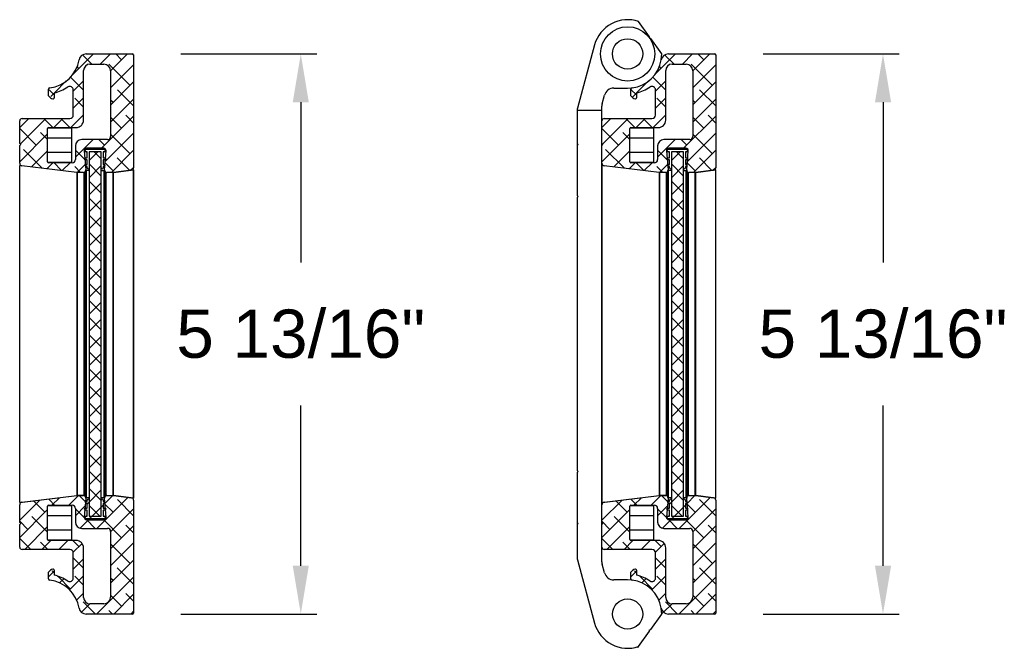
# Model space of a CAD drawing. Header units: inches. Extents: x 170 to 288, y 234 to 248.
# Tile 356 of 480: x 246.81 to 248.72, y 236.95 to 238.17. Entities that reach past the tile are written whole.
import ezdxf

# ---------------------------------------------------------------- set-up
doc = ezdxf.new("R2010")
doc.units = ezdxf.units.IN
doc.header["$LTSCALE"] = 0.25
doc.header["$MEASUREMENT"] = 0
doc.layers.add('ANNOTATIONS', color=1, linetype='Continuous')
doc.layers.add('DETAILS', color=4, linetype='Continuous')
doc.styles.add('ARIAL', font='arial.ttf', dxfattribs={"height": 0.09375})
doc.dimstyles.new('STANDARD$0', dxfattribs={"dimtxt": 0.09375, "dimasz": 0.09375, "dimexe": 0.03125, "dimexo": 0.046875, "dimgap": 0.09, "dimtad": 0, "dimtih": 1, "dimtoh": 1, "dimdec": 4, "dimzin": 0, "dimdsep": 46, "dimtxsty": 'ARIAL', "dimcen": 0.09, "dimadec": 0, "dimazin": 0, "dimtfac": 1, "dimtdec": 4, "dimtofl": 0, "dimtmove": 0, "dimatfit": 1, "dimfxl": 1, "dimtolj": 1, "dimtzin": 0, "dimarcsym": 0})
pattern_1 = [(45, (247.823048, 236.7799), (-0.0165728, 0.0165728), []), (135, (247.823048, 236.7799), (-0.04971845, 0.0165728), [0.0585938, -0.0351562])]
pattern_2 = [(45, (246.692432, 236.7799), (-0.0165728, 0.0165728), []), (135, (246.692432, 236.7799), (-0.04971845, 0.0165728), [0.0585938, -0.0351562])]

# ---------------------------------------------------------------- blocks, each defined once
blk = doc.blocks.new('*D82')
at = {"layer": 'ANNOTATIONS', "color": 0, "lineweight": -2, "transparency": 16777216}
for p, q in [((248.2531, 238.1006), (248.5172, 238.1006)), ((248.4859, 238.0069), (248.4859, 237.6954)), ((248.4859, 237.1069), (248.4859, 237.4184)), ((248.2531, 237.0132), (248.5172, 237.0132))]:
    blk.add_line(p, q, dxfattribs=at)
at = {"layer": 'ANNOTATIONS', "color": 0, "transparency": 16777216}
for points in [[(248.4703, 238.0069), (248.5016, 238.0069), (248.4859, 238.1006)], [(248.4703, 237.1069), (248.5016, 237.1069), (248.4859, 237.0132)]]:
    blk.add_solid(points, dxfattribs=at)
at = {"layer": 'defpoints', "color": 0, "transparency": 16777216}
for p in [(248.1594, 238.1006), (248.1594, 237.0132), (248.4859, 237.0132)]:
    blk.add_point(p, dxfattribs=at)
at = {"layer": 'ANNOTATIONS', "color": 0, "transparency": 16777216, "insert": (248.4859, 237.5569), "char_height": 0.09375, "attachment_point": 5, "style": 'ARIAL'}
blk.add_mtext('\\A1;5 13/16"', dxfattribs=at)
blk = doc.blocks.new('*D81')
at = {"layer": 'ANNOTATIONS', "color": 0, "lineweight": -2, "transparency": 16777216}
for p, q in [((247.1225, 238.1006), (247.3866, 238.1006)), ((247.3553, 238.0069), (247.3553, 237.6954)), ((247.3553, 237.1069), (247.3553, 237.4184)), ((247.1225, 237.0132), (247.3866, 237.0132))]:
    blk.add_line(p, q, dxfattribs=at)
at = {"layer": 'ANNOTATIONS', "color": 0, "transparency": 16777216}
for points in [[(247.3397, 238.0069), (247.3709, 238.0069), (247.3553, 238.1006)], [(247.3397, 237.1069), (247.3709, 237.1069), (247.3553, 237.0132)]]:
    blk.add_solid(points, dxfattribs=at)
at = {"layer": 'defpoints', "color": 0, "transparency": 16777216}
for p in [(247.0288, 238.1006), (247.0288, 237.0132), (247.3553, 237.0132)]:
    blk.add_point(p, dxfattribs=at)
at = {"layer": 'ANNOTATIONS', "color": 0, "transparency": 16777216, "insert": (247.3553, 237.5569), "char_height": 0.09375, "attachment_point": 5, "style": 'ARIAL'}
blk.add_mtext('\\A1;5 13/16"', dxfattribs=at)

msp = doc.modelspace()

# ---------------------------------------------------------------- hatches: boundary and pattern name
at = {"layer": 'DETAILS'}
h = msp.add_hatch(dxfattribs=at)
h.set_pattern_fill('ANSI38', color=256, scale=0.1875, style=0)
h.set_pattern_definition(pattern_2)
edge = h.paths.add_edge_path(flags=0)
edge.add_arc((246.97869, 237.87521), 0.00469, 175, 270, ccw=False)
edge.add_line((246.97402, 237.87562), (246.97723, 237.91226))
edge.add_arc((246.97256, 237.91267), 0.00469, 355, 450)
edge.add_line((246.97256, 237.91736), (246.93944, 237.91736))
edge.add_arc((246.93944, 237.91267), 0.00469, 90, 185)
edge.add_line((246.93477, 237.91226), (246.93798, 237.87562))
edge.add_arc((246.93331, 237.87521), 0.00469, -90, 5, ccw=False)
edge.add_line((246.93331, 237.87052), (246.92113, 237.87052))
edge.add_arc((246.92113, 237.87521), 0.00469, 263, 270, ccw=False)
edge.add_line((246.92056, 237.87056), (246.81356, 237.8837))
edge.add_arc((246.81413, 237.88835), 0.00469, 180, 263, ccw=False)
edge.add_line((246.80944, 237.88835), (246.80944, 237.92281))
edge.add_line((246.80944, 237.92281), (246.81132, 237.92469))
edge.add_line((246.81132, 237.92469), (246.80944, 237.92656))
edge.add_line((246.80944, 237.92656), (246.80944, 237.9706))
edge.add_arc((246.81399, 237.9706), 0.00455, 90, 180, ccw=False)
edge.add_line((246.81399, 237.97514), (246.90666, 237.97514))
edge.add_arc((246.90666, 237.98196), 0.00682, 270, 360)
edge.add_line((246.91347, 237.98196), (246.91347, 238.0308))
edge.add_arc((246.90666, 238.0308), 0.00682, 0, 123.64137)
edge.add_arc((246.8561, 238.10677), 0.08443, 284.08227, 303.64137, ccw=False)
edge.add_line((246.87665, 238.02487), (246.87665, 238.01557))
edge.add_arc((246.87437, 238.01557), 0.00227, 257.66732, 360, ccw=False)
edge.add_arc((246.87665, 238.02597), 0.01291, 211.59498, 257.66732, ccw=False)
edge.add_line((246.86565, 238.0192), (246.86565, 238.03224))
edge.add_arc((246.8682, 238.03224), 0.00255, 97.40025, 180, ccw=False)
edge.add_arc((246.85932, 238.10065), 0.06644, 277.40025, 349.92987)
edge.add_arc((246.93857, 238.08658), 0.01406, 90, 169.92987, ccw=False)
edge.add_line((246.93857, 238.10064), (247.02876, 238.10064))
edge.add_arc((247.02876, 238.09876), 0.00187, 0, 90, ccw=False)
edge.add_line((247.03063, 238.09876), (247.03063, 237.87952))
edge.add_arc((247.02595, 237.87952), 0.00469, 277, 360, ccw=False)
edge.add_line((247.02652, 237.87487), (246.99144, 237.87056))
edge.add_arc((246.99087, 237.87521), 0.00469, 270, 277, ccw=False)
edge.add_line((246.99087, 237.87052), (246.97869, 237.87052))
edge = h.paths.add_edge_path(flags=0)
edge.add_arc((246.86557, 237.95582), 0.00188, 90, 180)
edge.add_line((246.8637, 237.95582), (246.8637, 237.8914))
edge.add_arc((246.86557, 237.8914), 0.00188, 180, 270)
edge.add_line((246.86557, 237.88953), (246.91139, 237.88953))
edge.add_arc((246.91139, 237.89574), 0.00622, 270, 360)
edge.add_line((246.9176, 237.89574), (246.9176, 237.92192))
edge.add_arc((246.92992, 237.92192), 0.01231, 90, 180, ccw=False)
edge.add_line((246.92992, 237.93423), (246.97985, 237.93423))
edge.add_arc((246.97985, 237.94033), 0.00609, 270, 360)
edge.add_line((246.98594, 237.94033), (246.98594, 238.06766))
edge.add_arc((246.97284, 238.06766), 0.01311, 360, 450)
edge.add_line((246.97284, 238.08076), (246.94577, 238.08076))
edge.add_arc((246.94577, 238.06844), 0.01232, 90, 180)
edge.add_line((246.93344, 238.06844), (246.93344, 237.97213))
edge.add_arc((246.91902, 237.97213), 0.01443, 270, 360, ccw=False)
edge.add_line((246.91902, 237.9577), (246.86557, 237.9577))
h = msp.add_hatch(dxfattribs=at)
h.set_pattern_fill('ANSI38', color=256, scale=0.1875, style=0)
h.set_pattern_definition(pattern_1)
edge = h.paths.add_edge_path(flags=0)
edge.add_arc((248.10931, 237.87521), 0.00469, 175, 270, ccw=False)
edge.add_line((248.10464, 237.87562), (248.10785, 237.91226))
edge.add_arc((248.10318, 237.91267), 0.00469, 355, 450)
edge.add_line((248.10318, 237.91736), (248.07006, 237.91736))
edge.add_arc((248.07006, 237.91267), 0.00469, 90, 185)
edge.add_line((248.06539, 237.91226), (248.06859, 237.87562))
edge.add_arc((248.06392, 237.87521), 0.00469, -90, 5, ccw=False)
edge.add_line((248.06392, 237.87052), (248.05175, 237.87052))
edge.add_arc((248.05175, 237.87521), 0.00469, 263, 270, ccw=False)
edge.add_line((248.05118, 237.87056), (247.94417, 237.8837))
edge.add_arc((247.94474, 237.88835), 0.00469, 180, 263, ccw=False)
edge.add_line((247.94006, 237.88835), (247.94006, 237.92281))
edge.add_line((247.94006, 237.92281), (247.94193, 237.92469))
edge.add_line((247.94193, 237.92469), (247.94006, 237.92656))
edge.add_line((247.94006, 237.92656), (247.94006, 237.9706))
edge.add_arc((247.9446, 237.9706), 0.00455, 90, 180, ccw=False)
edge.add_line((247.9446, 237.97514), (248.03727, 237.97514))
edge.add_arc((248.03727, 237.98196), 0.00682, 270, 360)
edge.add_line((248.04409, 237.98196), (248.04409, 238.0308))
edge.add_arc((248.03727, 238.0308), 0.00682, 0, 123.64137)
edge.add_arc((247.98672, 238.10677), 0.08443, 284.08227, 303.64137, ccw=False)
edge.add_line((248.00726, 238.02487), (248.00726, 238.01557))
edge.add_arc((248.00499, 238.01557), 0.00227, 257.66732, 360, ccw=False)
edge.add_arc((248.00726, 238.02597), 0.01291, 211.59498, 257.66732, ccw=False)
edge.add_line((247.99626, 238.0192), (247.99626, 238.03224))
edge.add_arc((247.99882, 238.03224), 0.00255, 97.40025, 180, ccw=False)
edge.add_arc((247.98993, 238.10065), 0.06644, 277.40025, 349.92987)
edge.add_arc((248.06919, 238.08658), 0.01406, 90, 169.92987, ccw=False)
edge.add_line((248.06919, 238.10064), (248.15937, 238.10064))
edge.add_arc((248.15937, 238.09876), 0.00187, 0, 90, ccw=False)
edge.add_line((248.16125, 238.09876), (248.16125, 237.87952))
edge.add_arc((248.15656, 237.87952), 0.00469, 277, 360, ccw=False)
edge.add_line((248.15713, 237.87487), (248.12206, 237.87056))
edge.add_arc((248.12149, 237.87521), 0.00469, 270, 277, ccw=False)
edge.add_line((248.12149, 237.87052), (248.10931, 237.87052))
edge = h.paths.add_edge_path(flags=0)
edge.add_arc((247.99619, 237.95582), 0.00188, 90, 180)
edge.add_line((247.99431, 237.95582), (247.99431, 237.8914))
edge.add_arc((247.99619, 237.8914), 0.00188, 180, 270)
edge.add_line((247.99619, 237.88953), (248.042, 237.88953))
edge.add_arc((248.042, 237.89574), 0.00622, 270, 360)
edge.add_line((248.04822, 237.89574), (248.04822, 237.92192))
edge.add_arc((248.06053, 237.92192), 0.01231, 90, 180, ccw=False)
edge.add_line((248.06053, 237.93423), (248.11046, 237.93423))
edge.add_arc((248.11046, 237.94033), 0.00609, 270, 360)
edge.add_line((248.11656, 237.94033), (248.11656, 238.06766))
edge.add_arc((248.10345, 238.06766), 0.01311, 360, 450)
edge.add_line((248.10345, 238.08076), (248.07638, 238.08076))
edge.add_arc((248.07638, 238.06844), 0.01232, 90, 180)
edge.add_line((248.06406, 238.06844), (248.06406, 237.97213))
edge.add_arc((248.04963, 237.97213), 0.01443, 270, 360, ccw=False)
edge.add_line((248.04963, 237.9577), (247.99619, 237.9577))
h = msp.add_hatch(dxfattribs=at)
h.set_pattern_fill('ANSI37', color=256, scale=0.1875, style=0)
h.set_pattern_definition([(45, (246.692432, 236.7799), (-0.0165728, 0.0165728), []), (135, (246.692432, 236.7799), (-0.0165728, -0.0165728), [])])
h.paths.add_polyline_path([(246.94494, 237.20347), (246.94494, 237.91034), (246.96706, 237.91034), (246.96706, 237.20347)], flags=0)
h = msp.add_hatch(dxfattribs=at)
h.set_pattern_fill('ANSI37', color=256, scale=0.1875, style=0)
h.set_pattern_definition([(45, (247.823048, 236.7799), (-0.0165728, 0.0165728), []), (135, (247.823048, 236.7799), (-0.0165728, -0.0165728), [])])
h.paths.add_polyline_path([(248.07555, 237.20347), (248.07555, 237.91034), (248.09768, 237.91034), (248.09768, 237.20347)], flags=0)
h = msp.add_hatch(dxfattribs=at)
h.set_pattern_fill('ANSI38', color=256, scale=0.1875, style=0)
h.set_pattern_definition(pattern_2)
edge = h.paths.add_edge_path(flags=0)
edge.add_arc((246.97256, 237.20114), 0.00469, 270, 365)
edge.add_line((246.97723, 237.20155), (246.97402, 237.23819))
edge.add_arc((246.97869, 237.2386), 0.00469, 90, 185, ccw=False)
edge.add_line((246.97869, 237.24329), (246.99087, 237.24329))
edge.add_arc((246.99087, 237.2386), 0.00469, 83, 90, ccw=False)
edge.add_line((246.99144, 237.24325), (247.02652, 237.23894))
edge.add_arc((247.02595, 237.23429), 0.00469, 0, 83, ccw=False)
edge.add_line((247.03063, 237.23429), (247.03063, 237.01505))
edge.add_arc((247.02876, 237.01505), 0.00187, 270, 360, ccw=False)
edge.add_line((247.02876, 237.01317), (246.93857, 237.01317))
edge.add_arc((246.93857, 237.02723), 0.01406, 190.07013, 270, ccw=False)
edge.add_arc((246.85932, 237.01315), 0.06644, 10.07013, 82.59975)
edge.add_arc((246.8682, 237.08157), 0.00255, 180, 262.59975, ccw=False)
edge.add_line((246.86565, 237.08157), (246.86565, 237.09461))
edge.add_arc((246.87665, 237.08784), 0.01291, 102.33268, 148.40502, ccw=False)
edge.add_arc((246.87437, 237.09824), 0.00227, 0, 102.33268, ccw=False)
edge.add_line((246.87665, 237.09824), (246.87665, 237.08894))
edge.add_arc((246.8561, 237.00704), 0.08443, 56.35863, 75.91773, ccw=False)
edge.add_arc((246.90666, 237.08301), 0.00682, 236.35863, 360)
edge.add_line((246.91347, 237.08301), (246.91347, 237.13185))
edge.add_arc((246.90666, 237.13185), 0.00682, 0, 90)
edge.add_line((246.90666, 237.13867), (246.81399, 237.13867))
edge.add_arc((246.81399, 237.14321), 0.00455, 180, 270, ccw=False)
edge.add_line((246.80944, 237.14321), (246.80944, 237.18725))
edge.add_line((246.80944, 237.18725), (246.81132, 237.18912))
edge.add_line((246.81132, 237.18912), (246.80944, 237.191))
edge.add_line((246.80944, 237.191), (246.80944, 237.22546))
edge.add_arc((246.81413, 237.22546), 0.00469, 97, 180, ccw=False)
edge.add_line((246.81356, 237.23011), (246.92056, 237.24325))
edge.add_arc((246.92113, 237.2386), 0.00469, 90, 97, ccw=False)
edge.add_line((246.92113, 237.24329), (246.93331, 237.24329))
edge.add_arc((246.93331, 237.2386), 0.00469, -5, 90, ccw=False)
edge.add_line((246.93798, 237.23819), (246.93477, 237.20155))
edge.add_arc((246.93944, 237.20114), 0.00469, 175, 270)
edge.add_line((246.93944, 237.19645), (246.97256, 237.19645))
edge = h.paths.add_edge_path(flags=0)
edge.add_arc((246.86557, 237.15799), 0.00188, 180, 270)
edge.add_line((246.86557, 237.15611), (246.91902, 237.15611))
edge.add_arc((246.91902, 237.14168), 0.01443, 0, 90, ccw=False)
edge.add_line((246.93344, 237.14168), (246.93344, 237.04537))
edge.add_arc((246.94577, 237.04537), 0.01232, 180, 270)
edge.add_line((246.94577, 237.03305), (246.97284, 237.03305))
edge.add_arc((246.97284, 237.04615), 0.01311, 270, 360)
edge.add_line((246.98594, 237.04615), (246.98594, 237.17348))
edge.add_arc((246.97985, 237.17348), 0.00609, 0, 90)
edge.add_line((246.97985, 237.17958), (246.92992, 237.17958))
edge.add_arc((246.92992, 237.19189), 0.01231, 180, 270, ccw=False)
edge.add_line((246.9176, 237.19189), (246.9176, 237.21807))
edge.add_arc((246.91139, 237.21807), 0.00622, 0, 90)
edge.add_line((246.91139, 237.22428), (246.86557, 237.22428))
edge.add_arc((246.86557, 237.22241), 0.00188, 90, 180)
edge.add_line((246.8637, 237.22241), (246.8637, 237.15799))
h = msp.add_hatch(dxfattribs=at)
h.set_pattern_fill('ANSI34', color=256, scale=0.1875, style=0)
h.set_pattern_definition([(45, (246.69243, 236.7799), (-0.099437, 0.099437), []), (45, (246.72558, 236.7799), (-0.099437, 0.099437), []), (45, (246.75872, 236.7799), (-0.099437, 0.099437), []), (45, (246.79187, 236.7799), (-0.099437, 0.099437), [])])
edge = h.paths.add_edge_path(flags=0)
edge.add_arc((246.96959, 237.2344), 0.00187, 0, 180, ccw=False)
edge.add_line((246.97147, 237.2344), (246.97147, 237.23159))
edge.add_line((246.97147, 237.23159), (246.97334, 237.23159))
edge.add_arc((246.97334, 237.22972), 0.00187, -90, 90, ccw=False)
edge.add_line((246.97334, 237.22784), (246.97147, 237.22784))
edge.add_line((246.97147, 237.22784), (246.97147, 237.21847))
edge.add_line((246.97147, 237.21847), (246.97522, 237.21847))
edge.add_arc((246.97522, 237.21659), 0.00187, -90, 90, ccw=False)
edge.add_line((246.97522, 237.21472), (246.97147, 237.21472))
edge.add_line((246.97147, 237.21472), (246.97147, 237.20347))
edge.add_line((246.97147, 237.20347), (246.97381, 237.20347))
edge.add_arc((246.97381, 237.20159), 0.00188, 0, 90, ccw=False)
edge.add_line((246.97569, 237.20159), (246.97569, 237.19972))
edge.add_arc((246.97381, 237.19972), 0.00187, 270, 360, ccw=False)
edge.add_line((246.97381, 237.19784), (246.93819, 237.19784))
edge.add_arc((246.93819, 237.19972), 0.00187, 180, 270, ccw=False)
edge.add_line((246.93631, 237.19972), (246.93631, 237.20159))
edge.add_arc((246.93819, 237.20159), 0.00188, 90, 180, ccw=False)
edge.add_line((246.93819, 237.20347), (246.94053, 237.20347))
edge.add_line((246.94053, 237.20347), (246.94053, 237.21472))
edge.add_line((246.94053, 237.21472), (246.93678, 237.21472))
edge.add_arc((246.93678, 237.21659), 0.00187, 90, 270, ccw=False)
edge.add_line((246.93678, 237.21847), (246.94053, 237.21847))
edge.add_line((246.94053, 237.21847), (246.94053, 237.22784))
edge.add_line((246.94053, 237.22784), (246.93866, 237.22784))
edge.add_arc((246.93866, 237.22972), 0.00188, 90, 270, ccw=False)
edge.add_line((246.93866, 237.23159), (246.94053, 237.23159))
edge.add_line((246.94053, 237.23159), (246.94053, 237.2344))
edge.add_arc((246.94241, 237.2344), 0.00187, 0, 180, ccw=False)
edge.add_line((246.94428, 237.2344), (246.94428, 237.20347))
edge.add_line((246.94428, 237.20347), (246.96772, 237.20347))
edge.add_line((246.96772, 237.20347), (246.96772, 237.2344))
h = msp.add_hatch(dxfattribs=at)
h.set_pattern_fill('ANSI38', color=256, scale=0.1875, style=0)
h.set_pattern_definition(pattern_1)
edge = h.paths.add_edge_path(flags=0)
edge.add_arc((248.10318, 237.20114), 0.00469, 270, 365)
edge.add_line((248.10785, 237.20155), (248.10464, 237.23819))
edge.add_arc((248.10931, 237.2386), 0.00469, 90, 185, ccw=False)
edge.add_line((248.10931, 237.24329), (248.12149, 237.24329))
edge.add_arc((248.12149, 237.2386), 0.00469, 83, 90, ccw=False)
edge.add_line((248.12206, 237.24325), (248.15713, 237.23894))
edge.add_arc((248.15656, 237.23429), 0.00469, 0, 83, ccw=False)
edge.add_line((248.16125, 237.23429), (248.16125, 237.01505))
edge.add_arc((248.15937, 237.01505), 0.00187, 270, 360, ccw=False)
edge.add_line((248.15937, 237.01317), (248.06919, 237.01317))
edge.add_arc((248.06919, 237.02723), 0.01406, 190.07013, 270, ccw=False)
edge.add_arc((247.98993, 237.01315), 0.06644, 10.07013, 82.59975)
edge.add_arc((247.99882, 237.08157), 0.00255, 180, 262.59975, ccw=False)
edge.add_line((247.99626, 237.08157), (247.99626, 237.09461))
edge.add_arc((248.00726, 237.08784), 0.01291, 102.33268, 148.40502, ccw=False)
edge.add_arc((248.00499, 237.09824), 0.00227, 0, 102.33268, ccw=False)
edge.add_line((248.00726, 237.09824), (248.00726, 237.08894))
edge.add_arc((247.98672, 237.00704), 0.08443, 56.35863, 75.91773, ccw=False)
edge.add_arc((248.03727, 237.08301), 0.00682, 236.35863, 360)
edge.add_line((248.04409, 237.08301), (248.04409, 237.13185))
edge.add_arc((248.03727, 237.13185), 0.00682, 0, 90)
edge.add_line((248.03727, 237.13867), (247.9446, 237.13867))
edge.add_arc((247.9446, 237.14321), 0.00455, 180, 270, ccw=False)
edge.add_line((247.94006, 237.14321), (247.94006, 237.18725))
edge.add_line((247.94006, 237.18725), (247.94193, 237.18912))
edge.add_line((247.94193, 237.18912), (247.94006, 237.191))
edge.add_line((247.94006, 237.191), (247.94006, 237.22546))
edge.add_arc((247.94474, 237.22546), 0.00469, 97, 180, ccw=False)
edge.add_line((247.94417, 237.23011), (248.05118, 237.24325))
edge.add_arc((248.05175, 237.2386), 0.00469, 90, 97, ccw=False)
edge.add_line((248.05175, 237.24329), (248.06392, 237.24329))
edge.add_arc((248.06392, 237.2386), 0.00469, -5, 90, ccw=False)
edge.add_line((248.06859, 237.23819), (248.06539, 237.20155))
edge.add_arc((248.07006, 237.20114), 0.00469, 175, 270)
edge.add_line((248.07006, 237.19645), (248.10318, 237.19645))
edge = h.paths.add_edge_path(flags=0)
edge.add_arc((247.99619, 237.15799), 0.00188, 180, 270)
edge.add_line((247.99619, 237.15611), (248.04963, 237.15611))
edge.add_arc((248.04963, 237.14168), 0.01443, 0, 90, ccw=False)
edge.add_line((248.06406, 237.14168), (248.06406, 237.04537))
edge.add_arc((248.07638, 237.04537), 0.01232, 180, 270)
edge.add_line((248.07638, 237.03305), (248.10345, 237.03305))
edge.add_arc((248.10345, 237.04615), 0.01311, 270, 360)
edge.add_line((248.11656, 237.04615), (248.11656, 237.17348))
edge.add_arc((248.11046, 237.17348), 0.00609, 0, 90)
edge.add_line((248.11046, 237.17958), (248.06053, 237.17958))
edge.add_arc((248.06053, 237.19189), 0.01231, 180, 270, ccw=False)
edge.add_line((248.04822, 237.19189), (248.04822, 237.21807))
edge.add_arc((248.042, 237.21807), 0.00622, 0, 90)
edge.add_line((248.042, 237.22428), (247.99619, 237.22428))
edge.add_arc((247.99619, 237.22241), 0.00188, 90, 180)
edge.add_line((247.99431, 237.22241), (247.99431, 237.15799))
h = msp.add_hatch(dxfattribs=at)
h.set_pattern_fill('ANSI34', color=256, scale=0.1875, style=0)
h.set_pattern_definition([(45, (247.82305, 236.7799), (-0.099437, 0.099437), []), (45, (247.8562, 236.7799), (-0.099437, 0.099437), []), (45, (247.88934, 236.7799), (-0.099437, 0.099437), []), (45, (247.92248, 236.7799), (-0.099437, 0.099437), [])])
edge = h.paths.add_edge_path(flags=0)
edge.add_arc((248.10021, 237.2344), 0.00187, 0, 180, ccw=False)
edge.add_line((248.10209, 237.2344), (248.10209, 237.23159))
edge.add_line((248.10209, 237.23159), (248.10396, 237.23159))
edge.add_arc((248.10396, 237.22972), 0.00187, -90, 90, ccw=False)
edge.add_line((248.10396, 237.22784), (248.10209, 237.22784))
edge.add_line((248.10209, 237.22784), (248.10209, 237.21847))
edge.add_line((248.10209, 237.21847), (248.10584, 237.21847))
edge.add_arc((248.10584, 237.21659), 0.00187, -90, 90, ccw=False)
edge.add_line((248.10584, 237.21472), (248.10209, 237.21472))
edge.add_line((248.10209, 237.21472), (248.10209, 237.20347))
edge.add_line((248.10209, 237.20347), (248.10443, 237.20347))
edge.add_arc((248.10443, 237.20159), 0.00188, 0, 90, ccw=False)
edge.add_line((248.1063, 237.20159), (248.1063, 237.19972))
edge.add_arc((248.10443, 237.19972), 0.00187, 270, 360, ccw=False)
edge.add_line((248.10443, 237.19784), (248.0688, 237.19784))
edge.add_arc((248.0688, 237.19972), 0.00187, 180, 270, ccw=False)
edge.add_line((248.06693, 237.19972), (248.06693, 237.20159))
edge.add_arc((248.0688, 237.20159), 0.00188, 90, 180, ccw=False)
edge.add_line((248.0688, 237.20347), (248.07115, 237.20347))
edge.add_line((248.07115, 237.20347), (248.07115, 237.21472))
edge.add_line((248.07115, 237.21472), (248.0674, 237.21472))
edge.add_arc((248.0674, 237.21659), 0.00187, 90, 270, ccw=False)
edge.add_line((248.0674, 237.21847), (248.07115, 237.21847))
edge.add_line((248.07115, 237.21847), (248.07115, 237.22784))
edge.add_line((248.07115, 237.22784), (248.06927, 237.22784))
edge.add_arc((248.06927, 237.22972), 0.00188, 90, 270, ccw=False)
edge.add_line((248.06927, 237.23159), (248.07115, 237.23159))
edge.add_line((248.07115, 237.23159), (248.07115, 237.2344))
edge.add_arc((248.07302, 237.2344), 0.00187, 0, 180, ccw=False)
edge.add_line((248.0749, 237.2344), (248.0749, 237.20347))
edge.add_line((248.0749, 237.20347), (248.09834, 237.20347))
edge.add_line((248.09834, 237.20347), (248.09834, 237.2344))

# ---------------------------------------------------------------- linework, layer by layer
for p, q in [((248.0327, 238.13365), (248.01121, 238.16359)), ((248.03241, 238.1319), (248.0327, 238.13365)), ((248.03488, 238.1306), (248.03314, 238.13089)), ((248.05637, 238.10065), (248.03488, 238.1306)), ((247.9258, 238.11799), (247.89271, 237.99554)), ((246.93857, 238.10064), (247.02876, 238.10064)), ((247.03063, 238.09876), (247.03063, 237.87952)), ((248.05535, 238.08904), (248.05637, 238.10065)), ((248.06919, 238.10064), (248.15937, 238.10064)), ((248.16125, 238.09876), (248.16125, 237.87952)), ((246.93344, 237.97213), (246.93344, 238.06844)), ((246.94577, 238.08076), (246.97284, 238.08076)), ((246.98594, 238.06766), (246.98594, 237.94033)), ((248.06406, 237.97213), (248.06406, 238.06844)), ((248.07638, 238.08076), (248.10345, 238.08076)), ((248.11656, 238.06766), (248.11656, 237.94033)), ((246.86565, 238.0192), (246.86565, 238.03224)), ((246.91347, 237.98196), (246.91347, 238.0308)), ((247.96322, 238.03422), (247.98993, 238.03422)), ((247.98993, 238.03422), (247.99849, 238.03477)), ((247.99626, 238.0192), (247.99626, 238.03224)), ((248.04409, 237.98196), (248.04409, 238.0308)), ((246.87665, 238.02487), (246.87665, 238.01557)), ((247.94069, 238.00398), (247.94512, 238.02036)), ((248.00726, 238.02487), (248.00726, 238.01557)), ((247.94004, 237.11472), (247.94004, 237.99908)), ((246.81399, 237.97514), (246.90666, 237.97514)), ((247.89206, 237.99064), (247.89206, 237.82565)), ((247.94004, 237.99064), (247.89206, 237.99064)), ((247.9446, 237.97514), (248.03727, 237.97514)), ((246.80944, 237.92656), (246.80944, 237.9706)), ((246.8637, 237.8914), (246.8637, 237.95582)), ((246.91057, 237.95643), (246.8638, 237.95643)), ((246.86557, 237.9577), (246.91902, 237.9577)), ((246.91057, 237.8908), (246.91057, 237.95643)), ((247.94006, 237.92656), (247.94006, 237.9706)), ((247.99431, 237.8914), (247.99431, 237.95582)), ((248.04119, 237.95643), (247.99441, 237.95643)), ((247.99619, 237.9577), (248.04963, 237.9577)), ((248.04119, 237.8908), (248.04119, 237.95643)), ((246.80942, 237.94809), (246.80944, 237.94809)), ((246.8637, 237.93768), (246.91057, 237.93768)), ((246.97985, 237.93423), (246.92992, 237.93423)), ((247.94004, 237.94809), (247.94006, 237.94809)), ((247.99431, 237.93768), (248.04119, 237.93768)), ((248.11046, 237.93423), (248.06053, 237.93423)), ((246.81132, 237.92469), (246.80944, 237.92656)), ((246.80944, 237.92281), (246.81132, 237.92469)), ((246.80944, 237.88835), (246.80944, 237.92281)), ((246.9176, 237.92192), (246.9176, 237.89574)), ((246.93819, 237.91597), (246.97381, 237.91597)), ((246.97256, 237.91736), (246.93944, 237.91736)), ((247.89206, 237.92653), (247.89393, 237.92465)), ((247.89393, 237.92465), (247.89206, 237.92278)), ((247.94193, 237.92469), (247.94006, 237.92656)), ((247.94006, 237.92281), (247.94193, 237.92469)), ((247.94006, 237.88835), (247.94006, 237.92281)), ((248.04822, 237.92192), (248.04822, 237.89574)), ((248.0688, 237.91597), (248.10443, 237.91597)), ((248.10318, 237.91736), (248.07006, 237.91736)), ((246.80944, 237.90122), (246.80942, 237.90122)), ((246.91057, 237.90955), (246.8637, 237.90955)), ((246.93477, 237.91226), (246.93798, 237.87562)), ((246.93631, 237.91222), (246.93631, 237.91409)), ((246.93678, 237.89909), (246.94053, 237.89909)), ((246.94053, 237.89534), (246.93678, 237.89534)), ((246.94053, 237.91034), (246.93819, 237.91034)), ((246.94053, 237.89909), (246.94053, 237.91034)), ((246.94053, 237.88597), (246.94053, 237.89534)), ((246.96772, 237.91034), (246.94428, 237.91034)), ((246.94428, 237.91034), (246.94428, 237.8794)), ((246.94494, 237.20347), (246.94494, 237.91034)), ((246.96706, 237.91034), (246.96706, 237.20347)), ((246.96772, 237.8794), (246.96772, 237.91034)), ((246.97147, 237.91034), (246.97147, 237.89909)), ((246.97381, 237.91034), (246.97147, 237.91034)), ((246.97147, 237.89909), (246.97522, 237.89909)), ((246.97147, 237.89534), (246.97147, 237.88597)), ((246.97522, 237.89534), (246.97147, 237.89534)), ((246.97402, 237.87562), (246.97723, 237.91226)), ((246.97569, 237.91409), (246.97569, 237.91222)), ((247.94006, 237.90122), (247.94004, 237.90122)), ((248.04119, 237.90955), (247.99431, 237.90955)), ((248.06539, 237.91226), (248.06859, 237.87562)), ((248.06693, 237.91222), (248.06693, 237.91409)), ((248.0674, 237.89909), (248.07115, 237.89909)), ((248.07115, 237.89534), (248.0674, 237.89534)), ((248.07115, 237.91034), (248.0688, 237.91034)), ((248.07115, 237.89909), (248.07115, 237.91034)), ((248.07115, 237.88597), (248.07115, 237.89534)), ((248.09834, 237.91034), (248.0749, 237.91034)), ((248.0749, 237.91034), (248.0749, 237.8794)), ((248.07555, 237.20347), (248.07555, 237.91034)), ((248.09768, 237.91034), (248.09768, 237.20347)), ((248.09834, 237.8794), (248.09834, 237.91034)), ((248.10209, 237.91034), (248.10209, 237.89909)), ((248.10443, 237.91034), (248.10209, 237.91034)), ((248.10209, 237.89909), (248.10584, 237.89909)), ((248.10209, 237.89534), (248.10209, 237.88597)), ((248.10584, 237.89534), (248.10209, 237.89534)), ((248.10464, 237.87562), (248.10785, 237.91226)), ((248.1063, 237.91409), (248.1063, 237.91222)), ((246.80942, 237.8842), (246.80997, 237.88414)), ((246.80997, 237.22973), (246.80997, 237.88414)), ((246.81356, 237.8837), (246.80997, 237.88414)), ((246.92056, 237.87056), (246.81356, 237.8837)), ((246.8638, 237.8908), (246.91057, 237.8908)), ((246.91139, 237.88953), (246.86557, 237.88953)), ((246.93866, 237.88597), (246.94053, 237.88597)), ((246.94053, 237.88222), (246.93866, 237.88222)), ((246.94053, 237.8794), (246.94053, 237.88222)), ((246.97147, 237.88597), (246.97334, 237.88597)), ((246.97334, 237.88222), (246.97147, 237.88222)), ((246.97147, 237.88222), (246.97147, 237.8794)), ((247.94004, 237.8842), (247.94059, 237.88414)), ((247.94059, 237.22973), (247.94059, 237.88414)), ((247.94417, 237.8837), (247.94059, 237.88414)), ((248.05118, 237.87056), (247.94417, 237.8837)), ((247.99441, 237.8908), (248.04119, 237.8908)), ((248.042, 237.88953), (247.99619, 237.88953)), ((248.06927, 237.88597), (248.07115, 237.88597)), ((248.07115, 237.88222), (248.06927, 237.88222)), ((248.07115, 237.8794), (248.07115, 237.88222)), ((248.10209, 237.88597), (248.10396, 237.88597)), ((248.10396, 237.88222), (248.10209, 237.88222)), ((248.10209, 237.88222), (248.10209, 237.8794)), ((246.92029, 237.87059), (246.92029, 237.24327)), ((246.93331, 237.87052), (246.92113, 237.87052)), ((246.92162, 237.24334), (246.92162, 237.87052)), ((246.93411, 237.87052), (246.93411, 237.24334)), ((246.93411, 237.87052), (246.93599, 237.87052)), ((246.93599, 237.87136), (246.93599, 237.24245)), ((246.94494, 237.87427), (246.9379, 237.87427)), ((246.93887, 237.2396), (246.93887, 237.87427)), ((246.96706, 237.87425), (246.97411, 237.87425)), ((246.97267, 237.87425), (246.97267, 237.23957)), ((246.97555, 237.24207), (246.97555, 237.87174)), ((246.97742, 237.87052), (246.97555, 237.87052)), ((246.97742, 237.2433), (246.97742, 237.87052)), ((246.99087, 237.87052), (246.97869, 237.87052)), ((246.99018, 237.87052), (246.99018, 237.2433)), ((247.02652, 237.87487), (246.99144, 237.87056)), ((246.99163, 237.87058), (247.03025, 237.87532)), ((246.99163, 237.24324), (246.99163, 237.87058)), ((246.99516, 237.87101), (246.99516, 237.87101)), ((246.99767, 237.87132), (246.99767, 237.87132)), ((247.03025, 237.87532), (247.03025, 237.2385)), ((247.03067, 237.23845), (247.03067, 237.87537)), ((248.05091, 237.87059), (248.05091, 237.24327)), ((248.06392, 237.87052), (248.05175, 237.87052)), ((248.05223, 237.24334), (248.05223, 237.87052)), ((248.06473, 237.87052), (248.06473, 237.24334)), ((248.06473, 237.87052), (248.0666, 237.87052)), ((248.0666, 237.87136), (248.0666, 237.24245)), ((248.07555, 237.87427), (248.06851, 237.87427)), ((248.06948, 237.2396), (248.06948, 237.87427)), ((248.09768, 237.87425), (248.10472, 237.87425)), ((248.10328, 237.87425), (248.10328, 237.23957)), ((248.10616, 237.24207), (248.10616, 237.87174)), ((248.10804, 237.87052), (248.10616, 237.87052)), ((248.10804, 237.2433), (248.10804, 237.87052)), ((248.12149, 237.87052), (248.10931, 237.87052)), ((248.1208, 237.87052), (248.1208, 237.2433)), ((248.15713, 237.87487), (248.12206, 237.87056)), ((248.12225, 237.87058), (248.16086, 237.87532)), ((248.12225, 237.24324), (248.12225, 237.87058)), ((248.12577, 237.87101), (248.12577, 237.87101)), ((248.12829, 237.87132), (248.12829, 237.87132)), ((248.16086, 237.87532), (248.16086, 237.2385)), ((248.16129, 237.23845), (248.16129, 237.87537)), ((247.89206, 237.82565), (247.89393, 237.82378)), ((247.89393, 237.82378), (247.89206, 237.8219)), ((247.89206, 237.8219), (247.89206, 237.29191)), ((247.89206, 237.29191), (247.89393, 237.29003)), ((247.89393, 237.29003), (247.89206, 237.28816)), ((247.89206, 237.28816), (247.89206, 237.12317)), ((246.80997, 237.22973), (246.92029, 237.24327)), ((246.81356, 237.23011), (246.92056, 237.24325)), ((246.91386, 237.24248), (246.91386, 237.24243)), ((246.91638, 237.24274), (246.91638, 237.24279)), ((246.93599, 237.24334), (246.92084, 237.24334)), ((246.92113, 237.24329), (246.93331, 237.24329)), ((246.93798, 237.23819), (246.93477, 237.20155)), ((246.93789, 237.2396), (246.94494, 237.2396)), ((246.93866, 237.23159), (246.94053, 237.23159)), ((246.94053, 237.22784), (246.93866, 237.22784)), ((246.94053, 237.23159), (246.94053, 237.2344)), ((246.94053, 237.21847), (246.94053, 237.22784)), ((246.94428, 237.2344), (246.94428, 237.20347)), ((246.96706, 237.23957), (246.97411, 237.23957)), ((246.96772, 237.20347), (246.96772, 237.2344)), ((246.97147, 237.2344), (246.97147, 237.23159)), ((246.97147, 237.23159), (246.97334, 237.23159)), ((246.97147, 237.22784), (246.97147, 237.21847)), ((246.97334, 237.22784), (246.97147, 237.22784)), ((246.97723, 237.20155), (246.97402, 237.23819)), ((246.97555, 237.2433), (246.9912, 237.2433)), ((246.97869, 237.24329), (246.99087, 237.24329)), ((246.99144, 237.24325), (247.02652, 237.23894)), ((247.03025, 237.2385), (246.99163, 237.24324)), ((246.99516, 237.24281), (246.99516, 237.24279)), ((246.99767, 237.24249), (246.99767, 237.2425)), ((247.03063, 237.23429), (247.03063, 237.01505)), ((247.94059, 237.22973), (248.05091, 237.24327)), ((247.94417, 237.23011), (248.05118, 237.24325)), ((248.04448, 237.24248), (248.04448, 237.24243)), ((248.04699, 237.24274), (248.04699, 237.24279)), ((248.0666, 237.24334), (248.05146, 237.24334)), ((248.05175, 237.24329), (248.06392, 237.24329)), ((248.06859, 237.23819), (248.06539, 237.20155)), ((248.0685, 237.2396), (248.07555, 237.2396)), ((248.06927, 237.23159), (248.07115, 237.23159)), ((248.07115, 237.22784), (248.06927, 237.22784)), ((248.07115, 237.23159), (248.07115, 237.2344)), ((248.07115, 237.21847), (248.07115, 237.22784)), ((248.0749, 237.2344), (248.0749, 237.20347)), ((248.09768, 237.23957), (248.10473, 237.23957)), ((248.09834, 237.20347), (248.09834, 237.2344)), ((248.10209, 237.2344), (248.10209, 237.23159)), ((248.10209, 237.23159), (248.10396, 237.23159)), ((248.10209, 237.22784), (248.10209, 237.21847)), ((248.10396, 237.22784), (248.10209, 237.22784)), ((248.10785, 237.20155), (248.10464, 237.23819)), ((248.10616, 237.2433), (248.12181, 237.2433)), ((248.10931, 237.24329), (248.12149, 237.24329)), ((248.12206, 237.24325), (248.15713, 237.23894)), ((248.16086, 237.2385), (248.12225, 237.24324)), ((248.12577, 237.24281), (248.12577, 237.24279)), ((248.12829, 237.24249), (248.12829, 237.2425)), ((248.16125, 237.23429), (248.16125, 237.01505)), ((246.80942, 237.21259), (246.80944, 237.21259)), ((246.80944, 237.191), (246.80944, 237.22546)), ((246.8637, 237.15799), (246.8637, 237.22241)), ((246.91057, 237.22301), (246.8638, 237.22301)), ((246.86557, 237.22428), (246.91139, 237.22428)), ((246.91057, 237.15738), (246.91057, 237.22301)), ((246.9176, 237.21807), (246.9176, 237.19189)), ((246.93678, 237.21847), (246.94053, 237.21847)), ((246.94053, 237.21472), (246.93678, 237.21472)), ((246.94053, 237.20347), (246.94053, 237.21472)), ((246.97147, 237.21847), (246.97522, 237.21847)), ((246.97147, 237.21472), (246.97147, 237.20347)), ((246.97522, 237.21472), (246.97147, 237.21472)), ((247.94004, 237.21259), (247.94006, 237.21259)), ((247.94006, 237.191), (247.94006, 237.22546)), ((247.99431, 237.15799), (247.99431, 237.22241)), ((248.04119, 237.22301), (247.99441, 237.22301)), ((247.99619, 237.22428), (248.042, 237.22428)), ((248.04119, 237.15738), (248.04119, 237.22301)), ((248.04822, 237.21807), (248.04822, 237.19189)), ((248.0674, 237.21847), (248.07115, 237.21847)), ((248.07115, 237.21472), (248.0674, 237.21472)), ((248.07115, 237.20347), (248.07115, 237.21472)), ((248.10209, 237.21847), (248.10584, 237.21847)), ((248.10209, 237.21472), (248.10209, 237.20347)), ((248.10584, 237.21472), (248.10209, 237.21472)), ((246.81132, 237.18912), (246.80944, 237.191)), ((246.80944, 237.18725), (246.81132, 237.18912)), ((246.8637, 237.20426), (246.91057, 237.20426)), ((246.93631, 237.19972), (246.93631, 237.20159)), ((246.93819, 237.20347), (246.94053, 237.20347)), ((246.97381, 237.19784), (246.93819, 237.19784)), ((246.93944, 237.19645), (246.97256, 237.19645)), ((246.94428, 237.20347), (246.96772, 237.20347)), ((246.97147, 237.20347), (246.97381, 237.20347)), ((246.97569, 237.20159), (246.97569, 237.19972)), ((247.89206, 237.19103), (247.89393, 237.18916)), ((247.89393, 237.18916), (247.89206, 237.18728)), ((247.94193, 237.18912), (247.94006, 237.191)), ((247.94006, 237.18725), (247.94193, 237.18912)), ((247.99431, 237.20426), (248.04119, 237.20426)), ((248.06693, 237.19972), (248.06693, 237.20159)), ((248.0688, 237.20347), (248.07115, 237.20347)), ((248.10443, 237.19784), (248.0688, 237.19784)), ((248.07006, 237.19645), (248.10318, 237.19645)), ((248.0749, 237.20347), (248.09834, 237.20347)), ((248.10209, 237.20347), (248.10443, 237.20347)), ((248.1063, 237.20159), (248.1063, 237.19972)), ((246.80944, 237.14321), (246.80944, 237.18725)), ((246.91057, 237.17613), (246.8637, 237.17613)), ((246.92992, 237.17958), (246.97985, 237.17958)), ((246.98594, 237.17348), (246.98594, 237.04615)), ((247.94006, 237.14321), (247.94006, 237.18725)), ((248.04119, 237.17613), (247.99431, 237.17613)), ((248.06053, 237.17958), (248.11046, 237.17958)), ((248.11656, 237.17348), (248.11656, 237.04615)), ((246.80944, 237.16572), (246.80942, 237.16572)), ((246.8638, 237.15738), (246.91057, 237.15738)), ((246.91902, 237.15611), (246.86557, 237.15611)), ((247.94006, 237.16572), (247.94004, 237.16572)), ((247.99441, 237.15738), (248.04119, 237.15738)), ((248.04963, 237.15611), (247.99619, 237.15611)), ((246.90666, 237.13867), (246.81399, 237.13867)), ((246.91347, 237.08301), (246.91347, 237.13185)), ((246.93344, 237.04537), (246.93344, 237.14168)), ((248.03727, 237.13867), (247.9446, 237.13867)), ((248.04409, 237.08301), (248.04409, 237.13185)), ((248.06406, 237.04537), (248.06406, 237.14168)), ((247.89271, 237.11827), (247.9258, 236.99582)), ((246.86565, 237.08157), (246.86565, 237.09461)), ((246.87665, 237.09824), (246.87665, 237.08894)), ((247.94512, 237.09345), (247.94069, 237.10983)), ((247.99626, 237.08157), (247.99626, 237.09461)), ((248.00726, 237.09824), (248.00726, 237.08894)), ((247.98993, 237.07959), (247.96322, 237.07959)), ((247.99849, 237.07904), (247.98993, 237.07959)), ((246.97284, 237.03305), (246.94577, 237.03305)), ((248.05637, 237.01315), (248.05535, 237.02477)), ((248.05628, 237.01655), (248.05795, 237.01535)), ((248.10345, 237.03305), (248.07638, 237.03305)), ((247.02876, 237.01317), (246.93857, 237.01317)), ((248.03488, 236.98321), (248.05637, 237.01315)), ((248.05637, 237.01315), (248.05795, 237.01535)), ((248.15937, 237.01317), (248.06919, 237.01317)), ((248.01121, 236.95022), (248.0327, 236.98016)), ((248.03227, 236.98278), (248.03488, 236.98321)), ((248.0327, 236.98016), (248.03227, 236.98278)), ((248.00963, 236.94802), (248.00797, 236.94921)), ((248.00963, 236.94802), (248.01121, 236.95022))]:
    msp.add_line(p, q, dxfattribs=at)
at = {"layer": 'DETAILS', "flags": 128}
for points in [[(246.99163, 237.87058), (246.9915, 237.87056), (246.99136, 237.87054), (246.9912, 237.87052)], [(247.03067, 237.87537), (247.03062, 237.87536), (247.03048, 237.87535), (247.03025, 237.87532)], [(248.12225, 237.87058), (248.12212, 237.87056), (248.12197, 237.87054), (248.12181, 237.87052)], [(248.16129, 237.87537), (248.16124, 237.87536), (248.1611, 237.87535), (248.16086, 237.87532)], [(246.80997, 237.22973), (246.80974, 237.2297), (246.80957, 237.22968), (246.80946, 237.22966), (246.80942, 237.22966)], [(246.92084, 237.24334), (246.92065, 237.24331), (246.92046, 237.24329), (246.92029, 237.24327)], [(246.9912, 237.2433), (246.99136, 237.24328), (246.9915, 237.24326), (246.99163, 237.24324)], [(247.03025, 237.2385), (247.03048, 237.23847), (247.03062, 237.23846), (247.03067, 237.23845)], [(247.94059, 237.22973), (247.94036, 237.2297), (247.94018, 237.22968), (247.94008, 237.22966), (247.94004, 237.22966)], [(248.05146, 237.24334), (248.05126, 237.24331), (248.05108, 237.24329), (248.05091, 237.24327)], [(248.12181, 237.2433), (248.12197, 237.24328), (248.12212, 237.24326), (248.12225, 237.24324)], [(248.16086, 237.2385), (248.1611, 237.23847), (248.16124, 237.23846), (248.16129, 237.23845)]]:
    msp.add_lwpolyline(points, dxfattribs=at)
at = {"layer": 'DETAILS'}
for centre, radius in [((247.98993, 238.10065), 0.05273), ((247.98993, 238.10065), 0.02953), ((247.98993, 237.01315), 0.0293)]:
    msp.add_circle(centre, radius, dxfattribs=at)
for centre, radius, start, end in [((247.98993, 238.10065), 0.06644, 71.31817, 164.87843), ((246.85932, 238.10065), 0.06644, 277.40025, 349.92987), ((246.93857, 238.08658), 0.01406, 90, 169.92987), ((247.02876, 238.09876), 0.00188, 0, 90), ((247.98993, 238.10065), 0.06644, 277.40025, 349.92987), ((248.06919, 238.08658), 0.01406, 90, 169.92987), ((248.15937, 238.09876), 0.00188, 0, 90), ((246.94577, 238.06844), 0.01232, 90, 180), ((246.97284, 238.06766), 0.01311, 360, 90), ((248.07638, 238.06844), 0.01232, 90, 180), ((248.10345, 238.06766), 0.01311, 360, 90), ((246.8682, 238.03224), 0.00255, 97.40025, 180), ((246.8561, 238.10677), 0.08443, 284.08227, 303.64137), ((246.90666, 238.0308), 0.00682, 0, 123.64137), ((247.96322, 238.01547), 0.01875, 90, 164.87843), ((247.99882, 238.03224), 0.00255, 97.40025, 180), ((247.98672, 238.10677), 0.08443, 284.08227, 303.64137), ((248.03727, 238.0308), 0.00682, 0, 123.64137), ((246.87665, 238.02597), 0.01291, 211.59498, 257.66732), ((246.87437, 238.01557), 0.00227, 257.66732, 0), ((248.00726, 238.02597), 0.01291, 211.59498, 257.66732), ((248.00499, 238.01557), 0.00227, 257.66732, 0), ((247.91081, 237.99064), 0.01875, 164.87843, 180), ((247.95879, 237.99908), 0.01875, 164.87843, 180), ((246.81399, 237.9706), 0.00455, 90, 180), ((246.90666, 237.98196), 0.00682, 270, 0), ((246.91902, 237.97213), 0.01443, 270, 0), ((247.9446, 237.9706), 0.00455, 90, 180), ((248.03727, 237.98196), 0.00682, 270, 0), ((248.04963, 237.97213), 0.01443, 270, 0), ((246.86557, 237.95582), 0.00188, 90, 180), ((247.99619, 237.95582), 0.00188, 90, 180), ((246.92992, 237.92192), 0.01231, 90, 180), ((246.97985, 237.94033), 0.00609, 270, 0), ((248.06053, 237.92192), 0.01231, 90, 180), ((248.11046, 237.94033), 0.00609, 270, 0), ((246.93944, 237.91267), 0.00469, 90, 185), ((246.93819, 237.91409), 0.00187, 90, 180), ((246.97256, 237.91267), 0.00469, 355, 90), ((246.97381, 237.91409), 0.00187, 0, 90), ((248.07006, 237.91267), 0.00469, 90, 185), ((248.0688, 237.91409), 0.00187, 90, 180), ((248.10318, 237.91267), 0.00469, 355, 90), ((248.10443, 237.91409), 0.00187, 0, 90), ((246.91139, 237.89574), 0.00622, 270, 0), ((246.93678, 237.89722), 0.00188, 90, 270), ((246.93819, 237.91222), 0.00187, 180, 270), ((246.97381, 237.91222), 0.00188, 270, 0), ((246.97522, 237.89722), 0.00188, 270, 90), ((248.042, 237.89574), 0.00622, 270, 0), ((248.0674, 237.89722), 0.00188, 90, 270), ((248.0688, 237.91222), 0.00187, 180, 270), ((248.10443, 237.91222), 0.00188, 270, 0), ((248.10584, 237.89722), 0.00188, 270, 90), ((246.81413, 237.88835), 0.00469, 180, 263), ((246.86557, 237.8914), 0.00187, 180, 270), ((246.93866, 237.88409), 0.00188, 90, 270), ((246.94241, 237.8794), 0.00188, 180, 0), ((246.96959, 237.8794), 0.00188, 180, 0), ((246.97334, 237.88409), 0.00188, 270, 90), ((247.02595, 237.87952), 0.00469, 277, 0), ((247.94474, 237.88835), 0.00469, 180, 263), ((247.99619, 237.8914), 0.00187, 180, 270), ((248.06927, 237.88409), 0.00188, 90, 270), ((248.07302, 237.8794), 0.00188, 180, 0), ((248.10021, 237.8794), 0.00188, 180, 0), ((248.10396, 237.88409), 0.00188, 270, 90), ((248.15656, 237.87952), 0.00469, 277, 0), ((246.92113, 237.87521), 0.00469, 263, 270), ((246.93331, 237.87521), 0.00469, 270, 5), ((246.97869, 237.87521), 0.00469, 175, 270), ((246.99087, 237.87521), 0.00469, 270, 277), ((248.05175, 237.87521), 0.00469, 263, 270), ((248.06392, 237.87521), 0.00469, 270, 5), ((248.10931, 237.87521), 0.00469, 175, 270), ((248.12149, 237.87521), 0.00469, 270, 277), ((246.81413, 237.22546), 0.00469, 97, 180), ((246.92113, 237.2386), 0.00469, 90, 97), ((246.93331, 237.2386), 0.00469, 355, 90), ((246.93866, 237.22972), 0.00188, 90, 270), ((246.94241, 237.2344), 0.00187, 0, 180), ((246.96959, 237.2344), 0.00188, 0, 180), ((246.97334, 237.22972), 0.00188, 270, 90), ((246.97869, 237.2386), 0.00469, 90, 185), ((246.99087, 237.2386), 0.00469, 83, 90), ((247.02595, 237.23429), 0.00469, 0, 83), ((247.94474, 237.22546), 0.00469, 97, 180), ((248.05175, 237.2386), 0.00469, 90, 97), ((248.06392, 237.2386), 0.00469, 355, 90), ((248.06927, 237.22972), 0.00188, 90, 270), ((248.07302, 237.2344), 0.00187, 0, 180), ((248.10021, 237.2344), 0.00188, 0, 180), ((248.10396, 237.22972), 0.00188, 270, 90), ((248.10931, 237.2386), 0.00469, 90, 185), ((248.12149, 237.2386), 0.00469, 83, 90), ((248.15656, 237.23429), 0.00469, 0, 83), ((246.86557, 237.22241), 0.00188, 90, 180), ((246.91139, 237.21807), 0.00622, 0, 90), ((246.93678, 237.21659), 0.00187, 90, 270), ((246.97522, 237.21659), 0.00187, 270, 90), ((247.99619, 237.22241), 0.00188, 90, 180), ((248.042, 237.21807), 0.00622, 0, 90), ((248.0674, 237.21659), 0.00187, 90, 270), ((248.10584, 237.21659), 0.00187, 270, 90), ((246.92992, 237.19189), 0.01231, 180, 270), ((246.93944, 237.20114), 0.00469, 175, 270), ((246.93819, 237.20159), 0.00188, 90, 180), ((246.93819, 237.19972), 0.00188, 180, 270), ((246.97256, 237.20114), 0.00469, 270, 5), ((246.97381, 237.20159), 0.00188, 0, 90), ((246.97381, 237.19972), 0.00188, 270, 0), ((248.06053, 237.19189), 0.01231, 180, 270), ((248.07006, 237.20114), 0.00469, 175, 270), ((248.0688, 237.20159), 0.00188, 90, 180), ((248.0688, 237.19972), 0.00188, 180, 270), ((248.10318, 237.20114), 0.00469, 270, 5), ((248.10443, 237.20159), 0.00188, 0, 90), ((248.10443, 237.19972), 0.00188, 270, 0), ((246.97985, 237.17348), 0.00609, 0, 90), ((248.11046, 237.17348), 0.00609, 0, 90), ((246.86557, 237.15799), 0.00188, 180, 270), ((246.91902, 237.14168), 0.01443, 0, 90), ((247.99619, 237.15799), 0.00188, 180, 270), ((248.04963, 237.14168), 0.01443, 0, 90), ((246.81399, 237.14321), 0.00455, 180, 270), ((246.90666, 237.13185), 0.00682, 0, 90), ((247.9446, 237.14321), 0.00455, 180, 270), ((248.03727, 237.13185), 0.00682, 0, 90), ((247.91081, 237.12317), 0.01875, 180, 195.12157), ((247.95879, 237.11472), 0.01875, 180, 195.12157), ((246.87665, 237.08784), 0.01291, 102.33268, 148.40502), ((246.87437, 237.09824), 0.00227, 0, 102.33268), ((247.96322, 237.09834), 0.01875, 195.12157, 270), ((248.00726, 237.08784), 0.01291, 102.33268, 148.40502), ((248.00499, 237.09824), 0.00227, 0, 102.33268), ((246.8682, 237.08157), 0.00255, 180, 262.59975), ((246.85932, 237.01315), 0.06644, 10.07013, 82.59975), ((246.8561, 237.00704), 0.08443, 56.35863, 75.91773), ((246.90666, 237.08301), 0.00682, 236.35863, 0), ((247.99882, 237.08157), 0.00255, 180, 262.59975), ((247.98993, 237.01315), 0.06644, 10.07013, 82.59975), ((247.98672, 237.00704), 0.08443, 56.35863, 75.91773), ((248.03727, 237.08301), 0.00682, 236.35863, 0), ((246.94577, 237.04537), 0.01232, 180, 270), ((246.97284, 237.04615), 0.01311, 270, 0), ((248.07638, 237.04537), 0.01232, 180, 270), ((248.10345, 237.04615), 0.01311, 270, 0), ((246.93857, 237.02723), 0.01406, 190.07013, 270), ((248.06919, 237.02723), 0.01406, 190.07013, 270), ((247.02876, 237.01505), 0.00188, 270, 0), ((248.15937, 237.01505), 0.00188, 270, 0), ((247.98993, 237.01315), 0.06644, 195.12157, 288.68183)]:
    msp.add_arc(centre, radius, start, end, dxfattribs=at)

# ---------------------------------------------------------------- dimensions: what is measured, and where the dimension line sits
at = {"layer": 'ANNOTATIONS'}
for base, p1, p2, picture, middle in [((247.35532, 237.01317), (247.02876, 238.10064), (247.02876, 237.01317), '*D81', (247.35532, 237.5569)), ((248.48593, 237.01317), (248.15937, 238.10064), (248.15937, 237.01317), '*D82', (248.48593, 237.5569))]:
    dim = msp.add_linear_dim(base=base, p1=p1, p2=p2, angle=90, text='5 13/16"', dimstyle='STANDARD$0', override={"dimexo": 0.09375}, dxfattribs=at)
    dim.commit()
    dim.dimension.update_dxf_attribs({"geometry": picture, "text_midpoint": middle, "dimtype": 160})

doc.saveas('drawing.dxf')
